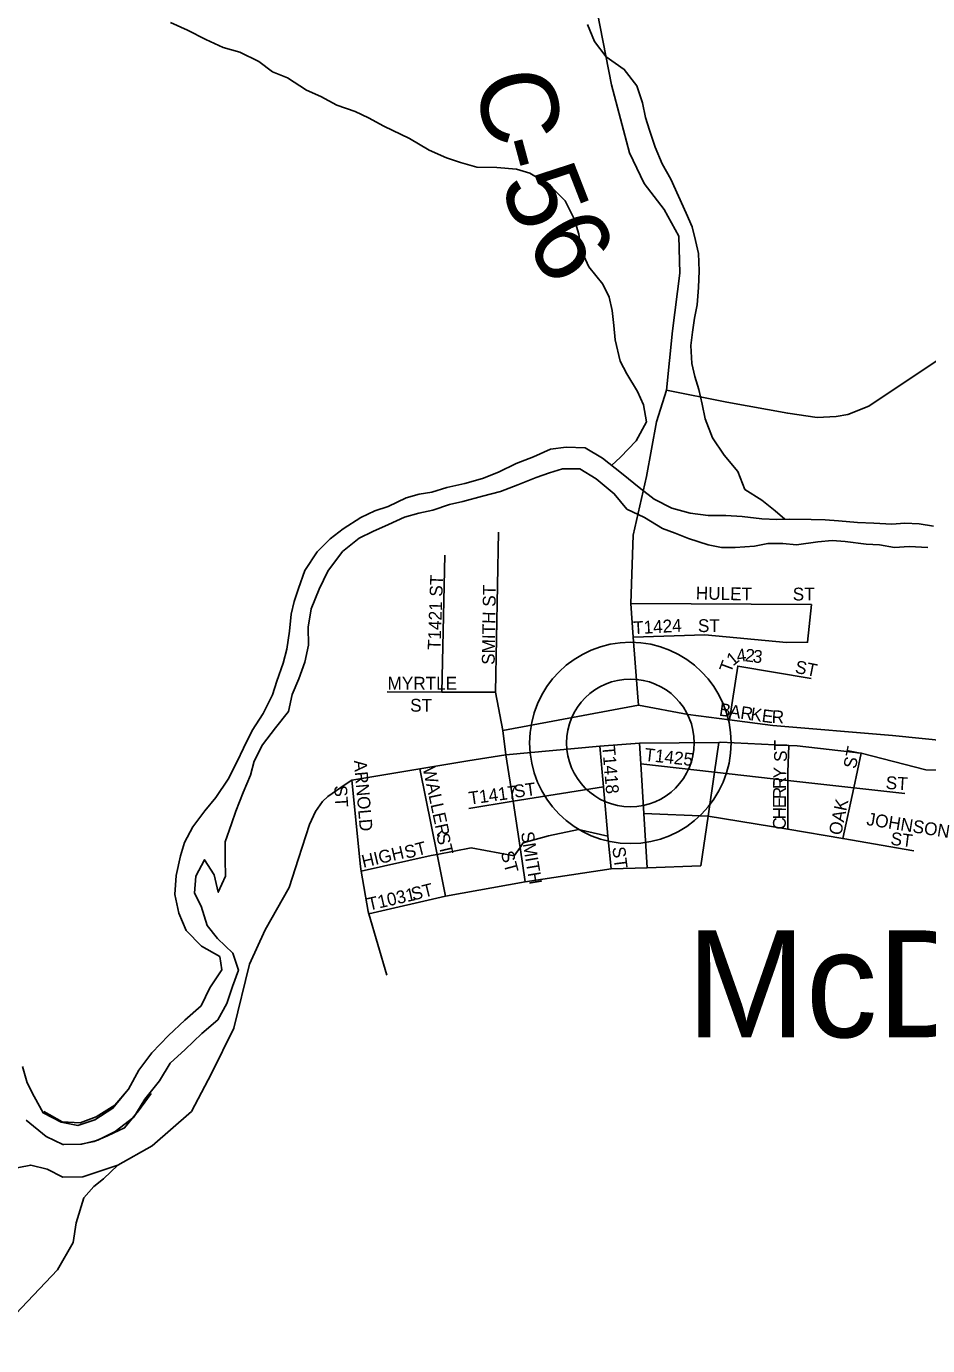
# Model space of a CAD drawing. Extents: x 1624196 to 2029251, y 146837 to 440034.
# Drawn here: x 1805199 to 1808712, y 302173 to 307319 of the extents above; entities that cross this region are included whole.
import ezdxf

# ---------------------------------------------------------------- set-up
doc = ezdxf.new("R2010")
doc.units = 0
for name, color, linetype in [('GM_X_County_Road', 7, 'Continuous'), ('GM_X_County_Road_Text', 7, 'Continuous'), ('GM_X_Minor_River', 7, 'Continuous'), ('GM_X_Township_Road', 7, 'Continuous'), ('GM_X_Township_Subdivision', 7, 'Continuous'), ('GM_X_Township_Subdivision_Text', 7, 'Continuous'), ('GM_X_Unincorporated', 7, 'Continuous'), ('GM_X_Unincorporated_Location', 7, 'Continuous'), ('GM_X_Unincorporated_Text', 7, 'Continuous')]:
    doc.layers.add(name, color=color, linetype=linetype)

msp = doc.modelspace()

# ---------------------------------------------------------------- linework, layer by layer
at = {"layer": 'GM_X_County_Road'}
for points in [[(1807694, 305899.4), (1807717.9, 306130.6), (1807745.9, 306355.9), (1807742.5, 306500.5), (1807685.2, 306604.3), (1807607.8, 306706), (1807550.3, 306825.9), (1807479.4, 307090.3), (1807369.3, 307657.7), (1807327.8, 308004.7), (1807332.6, 308016.6), (1807367, 308101.5), (1807416.7, 308166.3), (1807460.4, 308225), (1807611.6, 308387.3)], [(1807694, 305899.4), (1807929.8, 305853.6), (1808167.4, 305809.8), (1808282.2, 305792.9), (1808355.3, 305796.5), (1808401.9, 305805), (1808482.9, 305837.2), (1808788.5, 306041.2), (1809131.7, 306315.8), (1809317.2, 306476.4), (1809311.2, 306472.4), (1809379.4, 306499.2), (1809497.9, 306510.4), (1809795.3, 306527.5), (1809912.5, 306545.7), (1809998, 306573.8), (1810188, 306670.2), (1810415.8, 306825.1), (1810579.6, 306937.3), (1810727.5, 307021.2)], [(1807068.4, 304476.9), (1807056.8, 304572.7), (1807585.3, 304671), (1807580.8, 304719.1), (1807564.5, 304935.9), (1807555.9, 305068.2), (1807564.8, 305333.6), (1807616.9, 305563.1), (1807655, 305776.5), (1807694, 305899.4)], [(1805039.2, 302172.9), (1805320.3, 302468.5), (1805381.6, 302575.6), (1805392.9, 302652), (1805422.1, 302748.7), (1805461.9, 302793.3), (1805499.8, 302823.8), (1805555.6, 302876.6), (1805689.6, 302952.3), (1805843.1, 303086.5), (1805920.1, 303233.9), (1806006.9, 303411.5), (1806068.8, 303661.2), (1806129.9, 303794.4), (1806222.8, 303960.1), (1806259.9, 304072.9), (1806302.9, 304205.9), (1806326.2, 304255.8), (1806353.7, 304295.9), (1806374.2, 304315.1), (1806442.1, 304362), (1806468.1, 304378.3), (1806732.3, 304422.2), (1806919.8, 304453.3), (1807068.4, 304476.9)]]:
    msp.add_lwpolyline(points, dxfattribs=at)
at = {"layer": 'GM_X_Minor_River'}
for points in [[(1807480.5, 305606.2), (1807515.4, 305637.9), (1807576.1, 305701.8), (1807616.7, 305775.8), (1807605.1, 305842.1), (1807581.3, 305894.4), (1807539.6, 305962.9), (1807513.9, 306013.2), (1807494.3, 306095.6), (1807488.7, 306151.8), (1807483.1, 306210.1), (1807471.4, 306262.3), (1807445.6, 306312.6), (1807391.8, 306381.2), (1807360.2, 306449.6), (1807352.5, 306507.8), (1807334.9, 306568.1), (1807299.2, 306638.6), (1807237.4, 306701.2), (1807161.4, 306745.8), (1807109.3, 306762.1), (1807033.1, 306768.6), (1806954.8, 306769.1), (1806890.7, 306787.5), (1806836.7, 306805.9), (1806768.6, 306836.4), (1806692.7, 306881), (1806592.6, 306929.7), (1806532.6, 306962.2), (1806480.6, 306986.6), (1806408.5, 307011.1), (1806346.5, 307045.6), (1806290.5, 307070), (1806216.5, 307118.6), (1806158.5, 307141), (1806104.5, 307181.5), (1806030.5, 307218), (1805966.4, 307236.5), (1805898.4, 307267), (1805826.4, 307303.5), (1805760.3, 307334)], [(1808156.1, 305396.6), (1808118.2, 305429.7), (1808066.3, 305470.1), (1808000.3, 305512.7), (1807972.7, 305583.1), (1807918.9, 305645.6), (1807873.2, 305714.1), (1807845.6, 305788.5), (1807833.9, 305844.8), (1807820.2, 305903), (1807804.5, 305953.3), (1807792.8, 306003.5), (1807789.2, 306073.8), (1807795.6, 306126), (1807804, 306180.1), (1807814.4, 306232.2), (1807818.8, 306300.4), (1807821.2, 306364.6), (1807819.7, 306432.8), (1807808, 306483.1), (1807794.3, 306537.4), (1807770.5, 306589.7), (1807711.2, 306722.5), (1807677.5, 306782.9), (1807649.8, 306847.3), (1807628.2, 306913.6), (1807612.4, 306963.9), (1807600.8, 307020.1), (1807579.1, 307086.5), (1807529.4, 307151), (1807459.4, 307199.6), (1807413.7, 307260), (1807386, 307326.4)], [(1805266.8, 303086.5), (1805338.8, 303046), (1805409, 303041.5), (1805471.4, 303065.3), (1805543.9, 303111), (1805596.5, 303172.9), (1805637.1, 303246.9), (1805687.8, 303314.8), (1805752.4, 303382.7), (1805817.1, 303442.5), (1805879.6, 303498.3), (1805914.2, 303568.3), (1805960.8, 303638.3), (1805953.2, 303690.5), (1805881.2, 303731.1), (1805821.4, 303791.6), (1805793.7, 303860), (1805778.1, 303932.4), (1805782.6, 304006.6), (1805799.2, 304082.8), (1805815.6, 304134.8), (1805848.1, 304196.9), (1805894.7, 304258.8), (1805937.2, 304310.7), (1805985.8, 304382.7), (1806020.4, 304450.7), (1806044.8, 304502.7), (1806079.4, 304572.8), (1806122, 304638.7), (1806158.6, 304710.8), (1806175, 304764.8), (1806199.5, 304834.9), (1806213.9, 304889), (1806224.4, 304959.2), (1806230.9, 305025.4), (1806243.3, 305075.5), (1806259.6, 305125.6), (1806284.2, 305195.7), (1806332.8, 305269.6), (1806383.3, 305319.5), (1806433.8, 305359.3), (1806502.3, 305403.1), (1806556.7, 305428.8), (1806609, 305446.6), (1806679.4, 305480.3), (1806729.7, 305494), (1806779.9, 305501.8), (1806838.3, 305519.5), (1806908.6, 305535.1), (1806977, 305554.8), (1807039.4, 305580.5), (1807107.8, 305614.2), (1807176.2, 305639.9), (1807242.7, 305669.6), (1807302.9, 305677.3), (1807377.2, 305674.9), (1807445.2, 305634.3), (1807519, 305575.7), (1807594.9, 305515), (1807646.8, 305474.6), (1807714.8, 305440.1), (1807786.9, 305419.6), (1807857.1, 305411.2), (1807925.4, 305410.8), (1807989.6, 305406.4), (1808065.8, 305397.9), (1808124, 305395.5), (1808174.2, 305397.2), (1808258.5, 305394.8), (1808312.6, 305394.4), (1808364.8, 305390.1), (1808439, 305383.6), (1808503.2, 305381.3), (1808573.4, 305376.8), (1808623.6, 305380.6), (1808679.8, 305378.2), (1808736, 305369.9)], [(1808736, 305369.9), (1808679.8, 305378.2), (1808623.6, 305380.6), (1808573.4, 305376.8), (1808503.2, 305381.3), (1808439, 305383.6), (1808364.8, 305390.1), (1808312.6, 305394.4), (1808258.5, 305394.8), (1808174.2, 305397.2), (1808124, 305395.5), (1808065.8, 305397.9), (1807989.6, 305406.4), (1807925.4, 305410.8), (1807857.1, 305411.2), (1807786.9, 305419.6), (1807714.8, 305440.1), (1807646.8, 305474.6), (1807594.9, 305515), (1807519, 305575.7), (1807445.2, 305634.3), (1807377.2, 305674.9), (1807302.9, 305677.3), (1807242.7, 305669.6), (1807176.2, 305639.9), (1807107.8, 305614.2), (1807039.4, 305580.5), (1806977, 305554.8), (1806908.6, 305535.1), (1806838.3, 305519.5), (1806779.9, 305501.8), (1806729.7, 305494), (1806679.4, 305480.3), (1806609, 305446.6), (1806556.7, 305428.8), (1806502.3, 305403.1), (1806433.8, 305359.3), (1806383.3, 305319.5), (1806332.8, 305269.6), (1806284.2, 305195.7), (1806259.6, 305125.6), (1806243.3, 305075.5), (1806230.9, 305025.4), (1806224.4, 304959.2), (1806213.9, 304889), (1806199.5, 304834.9), (1806175, 304764.8), (1806158.6, 304710.8), (1806122, 304638.7), (1806079.4, 304572.8), (1806044.8, 304502.7), (1806020.4, 304450.7), (1805985.8, 304382.7), (1805937.2, 304310.7), (1805894.7, 304258.8), (1805848.1, 304196.9), (1805815.6, 304134.8), (1805799.2, 304082.8), (1805782.6, 304006.6), (1805778.1, 303932.4), (1805793.7, 303860), (1805821.4, 303791.6), (1805881.2, 303731.1), (1805953.2, 303690.5), (1805960.8, 303638.3), (1805914.2, 303568.3), (1805879.6, 303498.3), (1805817.1, 303442.5), (1805752.4, 303382.7), (1805687.8, 303314.8), (1805637.1, 303246.9), (1805596.5, 303172.9), (1805595.7, 303171.7)], [(1805344.1, 302957.8), (1805414.5, 302959.2), (1805476.8, 302974.9), (1805545.2, 303008.6), (1805617.9, 303064.4), (1805660.5, 303134.4), (1805717.2, 303206.3), (1805759.7, 303274.3), (1805818.3, 303328.1), (1805882.9, 303389.9), (1805945.5, 303443.7), (1805980.1, 303507.8), (1806002.6, 303573.8), (1806025.1, 303637.9), (1806003.4, 303704.3), (1805943.6, 303760.8), (1805903.8, 303811.2), (1805880.2, 303887.6), (1805854.4, 303937.9), (1805858.9, 304004.1), (1805893.4, 304068.2), (1805931.2, 304009.7), (1805946.8, 303941.4), (1805975.3, 304003.5), (1805973.7, 304069.7), (1805974.2, 304137.9), (1805998.7, 304208), (1806015.1, 304258.1), (1806043.7, 304330.1), (1806072.2, 304398.2), (1806086.6, 304452.3), (1806119.2, 304516.3), (1806169.8, 304582.3), (1806220.4, 304646.2), (1806234.9, 304712.3), (1806261.4, 304774.4), (1806283.8, 304838.5), (1806298.3, 304904.6), (1806296.8, 304974.8), (1806309.3, 305047), (1806339.9, 305123.1), (1806374.5, 305193.1), (1806431.2, 305271.1), (1806495.8, 305322.8), (1806550.1, 305348.6), (1806610.5, 305376.4), (1806672.9, 305404.1), (1806729.2, 305419.8), (1806783.5, 305431.5), (1806847.9, 305453.2), (1806900.1, 305465), (1806976.5, 305486.6), (1807046.9, 305504.2), (1807115.3, 305529.9), (1807185.7, 305559.6), (1807238, 305577.3), (1807288.3, 305593.1), (1807356.6, 305592.7), (1807420.5, 305554.2), (1807490.4, 305495.6), (1807540.2, 305435.1), (1807608.2, 305402.6), (1807678.2, 305360), (1807728.2, 305341.7), (1807780.3, 305321.3), (1807856.4, 305296.8), (1807908.5, 305286.4), (1807962.7, 305286.1), (1808037, 305291.7), (1808089.2, 305301.4), (1808147.4, 305301.1), (1808201.6, 305296.8), (1808284, 305308.3), (1808340.2, 305314), (1808390.4, 305309.7), (1808472.6, 305299.2), (1808524.7, 305296.9), (1808582.9, 305286.5), (1808641.1, 305290.1), (1808713.3, 305285.7)], [(1805344.2, 302957.6), (1805414.5, 302959.2), (1805476.8, 302974.9), (1805545.2, 303008.6), (1805617.9, 303064.4), (1805660.5, 303134.4), (1805717.2, 303206.3), (1805759.7, 303274.3), (1805818.3, 303328.1), (1805882.9, 303389.9), (1805945.5, 303443.7), (1805980.1, 303507.8), (1806002.6, 303573.8), (1806025.1, 303637.9), (1806003.4, 303704.3), (1805943.6, 303760.8), (1805903.8, 303811.2), (1805880.2, 303887.6), (1805854.4, 303937.9), (1805858.9, 304004.1), (1805893.4, 304068.2), (1805931.2, 304009.7), (1805946.8, 303941.4), (1805975.3, 304003.5), (1805973.7, 304069.7), (1805974.2, 304137.9), (1805998.7, 304208), (1806015.1, 304258.1), (1806043.7, 304330.1), (1806072.2, 304398.2), (1806086.6, 304452.3), (1806119.2, 304516.3), (1806169.8, 304582.3), (1806220.4, 304646.2), (1806234.9, 304712.3), (1806261.4, 304774.4), (1806283.8, 304838.5), (1806298.3, 304904.6), (1806296.8, 304974.8), (1806309.3, 305047), (1806339.9, 305123.1), (1806374.5, 305193.1), (1806431.2, 305271.1), (1806495.8, 305322.8), (1806550.1, 305348.6), (1806610.5, 305376.4), (1806672.9, 305404.1), (1806729.2, 305419.8), (1806783.5, 305431.5), (1806847.9, 305453.2), (1806900.1, 305465), (1806976.5, 305486.6), (1807046.9, 305504.2), (1807115.3, 305529.9), (1807185.7, 305559.6), (1807238, 305577.3), (1807288.3, 305593.1), (1807356.6, 305592.7), (1807420.5, 305554.2), (1807490.4, 305495.6), (1807540.2, 305435.1), (1807608.2, 305402.6), (1807678.2, 305360), (1807728.2, 305341.7), (1807780.3, 305321.3), (1807856.4, 305296.8), (1807908.5, 305286.4), (1807962.7, 305286.1), (1808037, 305291.7), (1808089.2, 305301.4), (1808147.4, 305301.1), (1808201.6, 305296.8), (1808284, 305308.3), (1808340.2, 305314), (1808390.4, 305309.7), (1808472.6, 305299.2), (1808524.7, 305296.9), (1808582.9, 305286.5), (1808641.1, 305290.1), (1808713.3, 305285.7)], [(1805201.3, 303197.3), (1805183.6, 303261.6)], [(1805595.7, 303171.7), (1805535.8, 303099), (1805465.3, 303053.3), (1805398.9, 303031.6), (1805334.7, 303044), (1805264.7, 303080.5), (1805229, 303145), (1805201.3, 303197.3)], [(1805201.3, 303197.3), (1805229, 303145), (1805264.7, 303080.5), (1805334.7, 303044), (1805398.9, 303031.6), (1805465.3, 303053.3), (1805535.8, 303099), (1805588.4, 303162.9)], [(1805198.3, 303052.8), (1805276.2, 302988.1), (1805340.2, 302957.7), (1805410.4, 302959.3), (1805462.7, 302969), (1805515, 302990.8), (1805581.5, 303022.5), (1805636.1, 303088.4), (1805684.7, 303156.3)], [(1805198.3, 303052.8), (1805276.2, 302988.1), (1805340.2, 302957.7), (1805344.1, 302957.8)]]:
    msp.add_lwpolyline(points, dxfattribs=at)
at = {"layer": 'GM_X_Township_Road'}
for points in [[(1807068.4, 304476.9), (1807434, 304510.7), (1807588.7, 304522.4), (1807898.4, 304526), (1807904.9, 304526.1), (1808171.3, 304513.6), (1808204.3, 304512), (1808453.4, 304483.9), (1808705.7, 304419.3), (1809089.9, 304411.2), (1809643.6, 304332.5), (1809798.6, 304322), (1810150.6, 304311.6), (1810715.1, 304365.5), (1810983, 304410.8), (1811034.6, 304417.1)], [(1805555.6, 302876.6), (1805419.3, 302831.1), (1805340.9, 302830.3), (1805280.2, 302861.8), (1805215.7, 302877.2), (1804881.4, 302811.9), (1804553.4, 302747.9), (1804286.6, 302711)]]:
    msp.add_lwpolyline(points, dxfattribs=at)
at = {"layer": 'GM_X_Township_Subdivision'}
for points in [[(1807056.8, 304572.7), (1807027.9, 304721.6), (1807039.8, 305346.3)], [(1806818.7, 304722.4), (1806829.6, 305255.8)], [(1807555.9, 305068.2), (1808259.1, 305063.5)], [(1808259.1, 305063.5), (1808244.4, 304916.7), (1808162, 304915.9), (1807844, 304944.8), (1807564.5, 304935.9)], [(1807940.2, 304613.9), (1807971.9, 304823.6), (1808258.6, 304775.3)], [(1806605.5, 304723.2), (1806818.7, 304722.4), (1807027.9, 304721.6)], [(1807585.3, 304671), (1807778.7, 304634.8), (1807940.2, 304613.9), (1808108.9, 304592), (1808575.7, 304552.6), (1809115.2, 304498), (1809401.1, 304456.6), (1809757.4, 304436.2), (1810169.6, 304424.2), (1810487.2, 304439.5), (1810754.2, 304478.4), (1810963.1, 304498.6)], [(1807478.7, 304033.3), (1807465.5, 304159.6), (1807448.2, 304352.4), (1807434, 304510.7)], [(1807619.5, 304036.3), (1807606, 304249.1), (1807593.8, 304442.6), (1807588.7, 304522.4)], [(1807828.6, 304044.8), (1807856.7, 304238.5), (1807881.6, 304410), (1807898.4, 304526)], [(1808167.3, 304187), (1808167.8, 304319.4), (1808167.2, 304377.7), (1808166.9, 304409.8), (1808171.3, 304513.6)], [(1808381.6, 304150.5), (1808424.3, 304348.7), (1808453.4, 304483.9)], [(1807144, 303982.2), (1807123.5, 304116.4), (1807096, 304296.1), (1807068.4, 304476.9)], [(1807593.8, 304442.6), (1807881.6, 304410), (1808167.2, 304377.7), (1808424.3, 304348.7), (1808624.2, 304326.1)], [(1806604.1, 303618.5), (1806534.1, 303857.5), (1806531.3, 303866.8), (1806504.6, 304023.4), (1806501.5, 304041.2), (1806468.1, 304378.3)], [(1806833.1, 303925.9), (1806800.1, 304088.7), (1806732.3, 304422.2)], [(1806923.6, 304268.5), (1807096, 304296.1), (1807448.2, 304352.4)], [(1807606, 304249.1), (1807856.7, 304238.5), (1808167.3, 304187), (1808381.6, 304150.5), (1808658.5, 304103.5)], [(1806504.6, 304023.4), (1806776.6, 304084.2), (1806800.1, 304088.7), (1806933.1, 304114), (1807100.3, 304083.5), (1807123.5, 304116.4), (1807136, 304134.1), (1807234.3, 304161.2), (1807350.7, 304186.5), (1807465.5, 304159.6)], [(1806534.1, 303857.5), (1806833.1, 303925.9), (1807144, 303982.2), (1807478.7, 304033.3), (1807619.5, 304036.3), (1807828.6, 304044.8)]]:
    msp.add_lwpolyline(points, dxfattribs=at)
at = {"layer": 'GM_X_Unincorporated'}
for radius in [392.8, 249]:
    msp.add_circle((1807553.6, 304523.9), radius, dxfattribs=at)
at = {"layer": 'GM_X_Unincorporated_Location'}
msp.add_line((1807553.6, 304523.9), (1807553.6, 304523.9), dxfattribs=at)

# ---------------------------------------------------------------- texts
at = {"layer": 'GM_X_County_Road_Text'}
for s, rotation, p in [('C', 282.1389, (1806943.5, 307118.4)), ('-', 285.1295, (1806999.4, 306860.9)), ('5', 291.2539, (1807042.5, 306708.7)), ('6', 302.1734, (1807137.5, 306480.8))]:
    msp.add_text(s, height=300, rotation=rotation, dxfattribs=at).set_placement(p)
at = {"layer": 'GM_X_Township_Subdivision_Text'}
for s, rotation, p in [('T1421 ST', 87.9558, (1806813.1, 304885.5)), ('SMITH ST', 89.0911, (1807024.3, 304828.1)), ('HULET', 358.7554, (1807808.3, 305083.8)), ('ST', 0, (1808186.5, 305079.4)), ('T1424', 3.1781, (1807565.6, 304947.3)), ('ST', 0, (1807816.9, 304956.2)), ('T', 69.8448, (1807945.6, 304794.3)), ('1', 39.0587, (1807953.6, 304821.7)), ('4', 8.2725, (1807971.1, 304838.2)), ('2', 352.8795, (1807998.1, 304842.6)), ('3', 352.8795, (1808028.6, 304838.8)), ('ST', 348.6957, (1808192.7, 304797.6)), ('MYRTLE', 0, (1806606.9, 304731.7)), ('ST', 0, (1806694.9, 304645.7)), ('B', 351.7634, (1807897.5, 304630.5)), ('A', 351.7308, (1807936.6, 304624.8)), ('R', 351.7709, (1807980.2, 304618.5)), ('K', 351.7524, (1808019.4, 304612.8)), ('E', 352.4499, (1808063.6, 304606.4)), ('R', 358.0458, (1808103.8, 304601.3)), ('ST', 90, (1808163.9, 304449.6)), ('T1418', 274.8964, (1807443.5, 304512)), ('T1425', 353.6638, (1807606.7, 304454.5)), ('ST', 78.6957, (1808432.5, 304420.6)), ('ARNOLD', 274.9283, (1806475.5, 304454.8)), ('WALLER', 282.0958, (1806743.7, 304425.1)), ('R', 89.7814, (1808160, 304343.9)), ('Y', 86.8517, (1808160.2, 304382.8)), ('ST', 356.4262, (1808547.9, 304344.5)), ('ST', 273.5882, (1806398.4, 304356.8)), ('T1417', 7.9082, (1806926.8, 304282.9)), ('ST', 7.6051, (1807102.8, 304309.3)), ('R', 89.8057, (1808159.9, 304304.3)), ('E', 89.8075, (1808159.8, 304269.1)), ('OAK', 78.3094, (1808375.3, 304161.1)), ('C', 89.8057, (1808159.5, 304185.5)), ('H', 89.7814, (1808159.6, 304225.1)), ('JOHNSON', 350.9821, (1808471.9, 304203.8)), ('SMITH', 279.4623, (1807126.6, 304173.9)), ('ST', 352.8649, (1808565.8, 304127)), ('HIGH', 13.2455, (1806512.3, 304036.3)), ('ST', 14.0266, (1806679.4, 304071.5)), ('ST', 283.2319, (1806796.4, 304165.7)), ('ST', 284.9242, (1807047.7, 304095.4)), ('ST', 277.1217, (1807483, 304116.3)), ('ST', 14.0427, (1806705.8, 303908.7)), ('T1031', 12.8742, (1806534.4, 303869.1))]:
    msp.add_text(s, height=50, rotation=rotation, dxfattribs=at).set_placement(p)
at = {"layer": 'GM_X_Unincorporated_Text'}
msp.add_text('McDermott', height=417, rotation=0, dxfattribs=at).set_placement((1807772.9, 303375.7))

doc.saveas('drawing.dxf')
